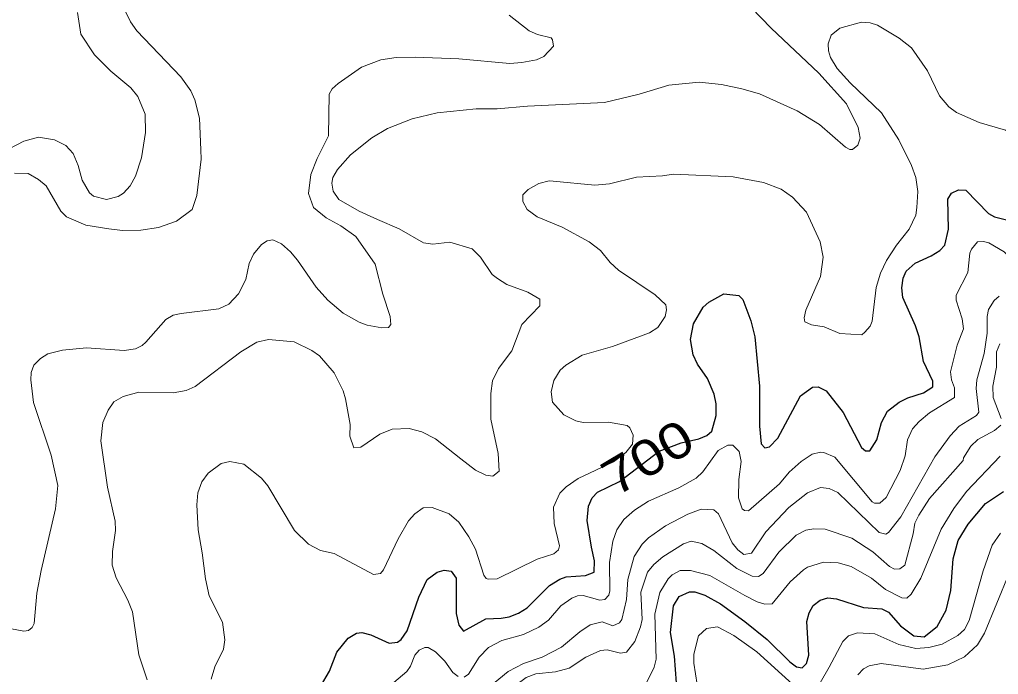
# Model space of a CAD drawing. Extents: x 294.2 to 320.3, y 7482.7 to 7510.7.
# Drawn here: x 310.209 to 312.401, y 7491.07 to 7492.536 of the extents above; entities that cross this region are included whole.
import ezdxf
from ezdxf.enums import TextEntityAlignment as Align

# ---------------------------------------------------------------- set-up
doc = ezdxf.new("R2010")
doc.units = 0
doc.header["$LTSCALE"] = 0.032
doc.layers.add('1', color=7, linetype='Continuous', lineweight=25)
doc.layers.add('2', color=7, linetype='Continuous', lineweight=13)
doc.layers.add('61', color=7, linetype='Continuous')

msp = doc.modelspace()

# ---------------------------------------------------------------- linework, layer by layer
at = {"layer": '1'}
for points in [[(311.1599, 7491.3035), (311.1759, 7491.3009), (311.1867, 7491.2856), (311.1867, 7491.2064), (311.1931, 7491.1803), (311.2033, 7491.1668), (311.2531, 7491.1943), (311.2876, 7491.1956), (311.3055, 7491.1987), (311.3265, 7491.207), (311.3457, 7491.2192), (311.3961, 7491.269), (311.4191, 7491.283), (311.4332, 7491.2881), (311.4766, 7491.2913), (311.4957, 7491.299), (311.4964, 7491.3245), (311.4895, 7491.3544), (311.4798, 7491.4142), (311.4829, 7491.4464), (311.4916, 7491.4653), (311.5036, 7491.4779), (311.5524, 7491.5015), (311.6416, 7491.5699), (311.6906, 7491.588), (311.7299, 7491.5976), (311.748, 7491.6046), (311.759, 7491.6141), (311.7692, 7491.6495), (311.7687, 7491.6754), (311.7642, 7491.6974), (311.7493, 7491.732), (311.7273, 7491.7643), (311.7173, 7491.7855), (311.7116, 7491.82), (311.7185, 7491.8545), (311.7396, 7491.8921), (311.7524, 7491.9036), (311.7864, 7491.9219), (311.8194, 7491.9179), (311.8289, 7491.9093), (311.8465, 7491.8617), (311.8555, 7491.8255), (311.8657, 7491.7154), (311.8661, 7491.6259), (311.8693, 7491.5863), (311.8782, 7491.5774), (311.8884, 7491.5793), (311.9069, 7491.5985), (311.958, 7491.6936), (311.9848, 7491.7133), (311.9969, 7491.714), (312.0154, 7491.7051), (312.0536, 7491.6563), (312.0939, 7491.5777), (312.1033, 7491.5706), (312.1127, 7491.5706), (312.1285, 7491.595), (312.1387, 7491.6336), (312.1527, 7491.6591), (312.1783, 7491.6795), (312.1981, 7491.6891), (312.2332, 7491.7), (312.2543, 7491.714), (312.2536, 7491.7261), (312.2327, 7491.7704), (312.2233, 7491.8254), (312.2149, 7491.8506), (312.1866, 7491.9138), (312.1842, 7491.935), (312.1874, 7491.957), (312.1945, 7491.9727), (312.2141, 7491.9908), (312.2503, 7492.0073), (312.2699, 7492.0191), (312.281, 7492.0309), (312.2894, 7492.0666), (312.2872, 7492.1342), (312.2958, 7492.1476), (312.3116, 7492.1547), (312.3281, 7492.1539), (312.3788, 7492.102), (312.3922, 7492.0941), (312.4252, 7492.0863)], [(311.7784, 7491.2279), (311.8328, 7491.1886), (311.8833, 7491.1483), (311.9337, 7491.0977), (311.9487, 7491.0869), (311.9615, 7491.0848), (311.9709, 7491.0945), (311.9764, 7491.1128), (311.972, 7491.1881), (311.977, 7491.208), (311.9859, 7491.2241), (312.0014, 7491.236), (312.0191, 7491.2413), (312.0386, 7491.2392), (312.0984, 7491.2198), (312.1395, 7491.2166), (312.1545, 7491.2091), (312.1816, 7491.1784), (312.2116, 7491.1564), (312.2343, 7491.1537), (312.2637, 7491.1768), (312.2837, 7491.2134), (312.2942, 7491.258), (312.2992, 7491.3284), (312.3108, 7491.3693), (312.333, 7491.4064), (312.3718, 7491.4526), (312.4123, 7491.4795)], [(311.0552, 7491.1419), (311.0641, 7491.1477), (311.0769, 7491.1675), (311.1031, 7491.2428), (311.1216, 7491.2824), (311.1446, 7491.299), (311.1599, 7491.3035)], [(311.6669, 7491.1637), (311.6733, 7491.2237), (311.686, 7491.2441), (311.709, 7491.2549), (311.7211, 7491.2549), (311.7435, 7491.2472), (311.7784, 7491.2279)], [(310.8828, 7491.043), (310.9033, 7491.0768), (310.9198, 7491.1196), (310.9448, 7491.1509), (310.9639, 7491.1624), (310.976, 7491.1636), (310.9958, 7491.1585), (311.0367, 7491.14), (311.0552, 7491.1419)], [(311.682, 7491.0208), (311.676, 7491.1107), (311.6669, 7491.1637)]]:
    msp.add_lwpolyline(points, dxfattribs=at)
at = {"layer": '2'}
for points in [[(312.0915, 7492.2708), (312.0869, 7492.2944), (312.0608, 7492.3474), (311.9988, 7492.4163), (311.8922, 7492.5166), (311.8476, 7492.5632), (311.8361, 7492.5824)], [(310.4429, 7492.5619), (310.4576, 7492.5313), (310.4716, 7492.5108), (310.5706, 7492.408), (310.5929, 7492.3768), (310.6019, 7492.3563), (310.6121, 7492.3155), (310.6153, 7492.244), (310.6159, 7492.2235), (310.6064, 7492.1418), (310.5955, 7492.1105), (310.561, 7492.0843), (310.5202, 7492.0702), (310.4806, 7492.0645), (310.4397, 7492.0639), (310.4091, 7492.0671), (310.358, 7492.0754), (310.3146, 7492.0945), (310.3018, 7492.1073), (310.2692, 7492.1635), (310.252, 7492.1782), (310.229, 7492.191), (310.1984, 7492.1922)], [(310.3388, 7492.5517), (310.3465, 7492.5032), (310.3771, 7492.4572), (310.4135, 7492.4202), (310.4582, 7492.3831), (310.4742, 7492.364), (310.4908, 7492.3244), (310.4914, 7492.2835), (310.4825, 7492.2261), (310.4691, 7492.1852), (310.4569, 7492.1635)], [(310.7162, 7491.9541), (310.7232, 7491.9898), (310.7328, 7492.0109), (310.7513, 7492.0326), (310.764, 7492.0409), (310.7768, 7492.0428), (310.796, 7492.0339), (310.8158, 7492.016), (310.8313, 7491.9973), (310.8738, 7491.9368), (310.8994, 7491.9075), (310.9339, 7491.8787), (310.9697, 7491.8583), (310.9875, 7491.8519), (311.0207, 7491.8455), (311.0354, 7491.8468), (311.0405, 7491.8532), (311.0392, 7491.8711), (311.0226, 7491.9209), (311.0054, 7491.9886), (310.962, 7492.0505), (310.9288, 7492.0741), (310.8962, 7492.092), (310.8675, 7492.1156), (310.8566, 7492.1469), (310.8617, 7492.189), (310.8758, 7492.2248), (310.9013, 7492.2759), (310.9026, 7492.3691), (310.9096, 7492.3806), (310.9224, 7492.3927), (310.9748, 7492.4291), (311.0182, 7492.4457), (311.0527, 7492.4508), (311.0948, 7492.4521), (311.1931, 7492.4482), (311.3068, 7492.4374), (311.3336, 7492.44), (311.3668, 7492.4457), (311.3834, 7492.4533), (311.4051, 7492.4763), (311.4025, 7492.4904), (311.3993, 7492.4949), (311.3693, 7492.5025), (311.3502, 7492.5108), (311.3055, 7492.5459)], [(312.269, 7492.3653), (312.2421, 7492.4215), (312.2064, 7492.4725), (312.1789, 7492.4942), (312.1304, 7492.5236), (312.1138, 7492.5287), (312.094, 7492.5299), (312.0461, 7492.5166), (312.0263, 7492.5012), (312.0193, 7492.4815), (312.0205, 7492.4661), (312.025, 7492.4508), (312.0397, 7492.4265), (312.0691, 7492.394), (312.1387, 7492.327), (312.1776, 7492.2669), (312.2064, 7492.2095), (312.2159, 7492.1827), (312.2204, 7492.1507), (312.2185, 7492.115), (312.2159, 7492.0984), (312.2013, 7492.0665), (312.1725, 7492.0307), (312.1502, 7491.9968), (312.1367, 7491.9681), (312.1272, 7491.9362), (312.1183, 7491.8609), (312.1138, 7491.8493), (312.1017, 7491.836), (312.0947, 7491.8302), (312.0461, 7491.8334), (312.0104, 7491.8481), (311.9823, 7491.8526), (311.9676, 7491.8595), (311.9656, 7491.8685), (311.9695, 7491.8851), (312.0027, 7491.9605), (312.0084, 7492.0039), (312.0014, 7492.0384), (311.9708, 7492.1048), (311.9395, 7492.1386), (311.9146, 7492.1565), (311.875, 7492.1711), (311.8073, 7492.1839), (311.6733, 7492.1897), (311.649, 7492.1858), (311.5903, 7492.1833), (311.5302, 7492.1686), (311.497, 7492.1654), (311.4038, 7492.1744), (311.3949, 7492.175), (311.3719, 7492.1692), (311.3482, 7492.1552), (311.3361, 7492.1437), (311.3361, 7492.129), (311.3457, 7492.1111), (311.3681, 7492.0945), (311.4243, 7492.0715), (311.4843, 7492.0383), (311.5098, 7492.0192), (311.5315, 7491.9924), (311.55, 7491.9751), (311.6324, 7491.9196), (311.656, 7491.8972), (311.6579, 7491.8864), (311.6547, 7491.8711), (311.6381, 7491.8468), (311.6196, 7491.8347), (311.5366, 7491.804), (311.4689, 7491.7849), (311.4325, 7491.7625), (311.4198, 7491.751), (311.4057, 7491.7281), (311.3993, 7491.7025), (311.4025, 7491.6795), (311.428, 7491.6508), (311.4549, 7491.6374), (311.4715, 7491.6335), (311.5277, 7491.6348), (311.5698, 7491.6272), (311.5755, 7491.6221), (311.5832, 7491.6055), (311.5819, 7491.585), (311.5666, 7491.5665), (311.539, 7491.5459), (311.46, 7491.5084), (311.4332, 7491.4899), (311.4191, 7491.4759), (311.4045, 7491.4446), (311.4063, 7491.4076), (311.4185, 7491.3578), (311.4159, 7491.3488), (311.4057, 7491.3398), (311.3681, 7491.3277), (311.2787, 7491.2836)], [(310.4953, 7491.0577), (310.4767, 7491.1139), (310.4621, 7491.2096), (310.4518, 7491.2364), (310.4256, 7491.2862), (310.4167, 7491.3143), (310.4174, 7491.345), (310.4244, 7491.3922), (310.4237, 7491.4127), (310.4065, 7491.4893), (310.3912, 7491.5927), (310.3957, 7491.6336), (310.4078, 7491.6617), (310.4205, 7491.6801), (310.441, 7491.6923), (310.4768, 7491.7019), (310.5534, 7491.7006), (310.5827, 7491.7057), (310.6025, 7491.7147), (310.7047, 7491.7919), (310.7404, 7491.8136), (310.7666, 7491.8194), (310.8241, 7491.8143), (310.8637, 7491.7951), (310.8809, 7491.7829), (310.9141, 7491.7447), (310.9339, 7491.7051), (310.939, 7491.6872), (310.9492, 7491.6297), (310.9486, 7491.6029), (310.9581, 7491.5773), (310.9735, 7491.5786), (311.0162, 7491.6074), (311.0437, 7491.6189), (311.082, 7491.6202), (311.1101, 7491.6131), (311.1408, 7491.5972), (311.1976, 7491.5525), (311.2301, 7491.5275), (311.2531, 7491.516), (311.2691, 7491.5135), (311.2831, 7491.525), (311.2812, 7491.5646), (311.2646, 7491.6412), (311.2646, 7491.6987), (311.2684, 7491.7268), (311.2819, 7491.7549), (311.3118, 7491.7945), (311.3342, 7491.8532), (311.3738, 7491.8947), (311.3744, 7491.91), (311.3476, 7491.926), (311.3004, 7491.9426), (311.2793, 7491.956), (311.2678, 7491.9649), (311.2416, 7492.0039), (311.2225, 7492.0224), (311.1727, 7492.0377), (311.1344, 7492.0332), (311.114, 7492.0358), (311.0596, 7492.0671), (311.0105, 7492.0881), (310.9697, 7492.1067), (310.9243, 7492.1328), (310.9116, 7492.152), (310.9083, 7492.1699), (310.9109, 7492.1826), (310.9211, 7492.2005), (310.9505, 7492.2331), (310.9977, 7492.2714), (311.0328, 7492.2918), (311.0884, 7492.3141), (311.1446, 7492.3269), (311.2314, 7492.3359), (311.2787, 7492.3359), (311.3464, 7492.3422), (311.5187, 7492.3506), (311.5966, 7492.3691), (311.663, 7492.3895), (311.7307, 7492.3959), (311.7805, 7492.3908), (311.8265, 7492.3812), (311.8661, 7492.3697), (311.9504, 7492.3314), (312.0002, 7492.3014), (312.0583, 7492.2503), (312.0678, 7492.2452), (312.0742, 7492.2452), (312.0857, 7492.2548), (312.0915, 7492.2708)], [(312.4835, 7492.2541), (312.472, 7492.2548), (312.4164, 7492.2886), (312.3577, 7492.3052), (312.3066, 7492.3276), (312.29, 7492.341), (312.269, 7492.3653)], [(310.3497, 7492.1763), (310.3407, 7492.2095), (310.3293, 7492.2363), (310.3133, 7492.2542), (310.2878, 7492.2669), (310.252, 7492.2727), (310.2188, 7492.2637), (310.1862, 7492.2465)], [(310.4569, 7492.1635), (310.4422, 7492.1475), (310.4301, 7492.1399), (310.404, 7492.1335), (310.3752, 7492.1405), (310.3663, 7492.1481), (310.3497, 7492.1763)], [(311.2046, 7491.064), (311.2142, 7491.0704), (311.2385, 7491.1087), (311.2595, 7491.1298), (311.2889, 7491.1457), (311.3374, 7491.1592), (311.3719, 7491.1758), (311.3936, 7491.1911), (311.421, 7491.2237), (311.446, 7491.2409), (311.4587, 7491.246), (311.4715, 7491.2466), (311.5085, 7491.2364), (311.52, 7491.2377), (311.5289, 7491.2473), (311.5309, 7491.2568), (311.5302, 7491.3207), (311.5373, 7491.368), (311.5468, 7491.3935), (311.5621, 7491.4165), (311.5864, 7491.4375), (311.6177, 7491.458), (311.6854, 7491.4874), (311.7243, 7491.509), (311.739, 7491.5237), (311.7735, 7491.571), (311.7952, 7491.5831), (311.8061, 7491.5831), (311.8201, 7491.5691), (311.8252, 7491.5467), (311.8195, 7491.5059), (311.8188, 7491.465), (311.8271, 7491.4407), (311.8322, 7491.4369), (311.8412, 7491.4363), (311.9107, 7491.4969), (311.9325, 7491.5225), (311.9593, 7491.5467), (311.9842, 7491.5633), (312.0027, 7491.5678), (312.0097, 7491.5665), (312.0346, 7491.5563), (312.1183, 7491.456), (312.1233, 7491.4529), (312.1355, 7491.4529), (312.1495, 7491.4656), (312.1808, 7491.5263), (312.1917, 7491.5595), (312.1974, 7491.5953), (312.2083, 7491.6195), (312.223, 7491.6361), (312.2466, 7491.6552), (312.3028, 7491.6897), (312.3022, 7491.7115), (312.2958, 7491.7293), (312.2938, 7491.7472), (312.3085, 7491.8072), (312.3226, 7491.8436), (312.3194, 7491.866), (312.306, 7491.9081), (312.306, 7491.919), (312.3321, 7491.9694), (312.3366, 7492.0128), (312.3405, 7492.0218), (312.3539, 7492.0383)], [(312.3539, 7492.0383), (312.3673, 7492.039), (312.3794, 7492.0358), (312.4139, 7492.016), (312.4464, 7491.9835), (312.4911, 7491.9196), (312.5288, 7491.8858)], [(310.5367, 7491.8641), (310.5534, 7491.8743), (310.5713, 7491.8781), (310.6555, 7491.8883), (310.6779, 7491.8985), (310.6996, 7491.9222), (310.7162, 7491.9541)], [(311.2614, 7491.0423), (311.3029, 7491.0762), (311.3374, 7491.0941), (311.3796, 7491.1087), (311.423, 7491.1311), (311.4638, 7491.1655), (311.4868, 7491.1809), (311.5136, 7491.1879), (311.5379, 7491.1789), (311.5526, 7491.1854), (311.5577, 7491.193), (311.5679, 7491.2377), (311.5711, 7491.2824), (311.5851, 7491.3335), (311.603, 7491.3615), (311.6171, 7491.3756), (311.6554, 7491.4024), (311.7052, 7491.4286), (311.7352, 7491.4401), (311.7639, 7491.4382), (311.7741, 7491.4293), (311.8047, 7491.3647), (311.8175, 7491.3488), (311.8309, 7491.338), (311.8482, 7491.3411), (311.8801, 7491.389), (311.9318, 7491.4439), (311.9733, 7491.4765), (312.0027, 7491.4886), (312.0219, 7491.4861), (312.041, 7491.4771), (312.1336, 7491.3877), (312.1489, 7491.3839), (312.1546, 7491.3877), (312.1821, 7491.4229), (312.2587, 7491.557), (312.2926, 7491.6042), (312.313, 7491.6253), (312.3519, 7491.6495), (312.3571, 7491.6572), (312.3513, 7491.7102), (312.3526, 7491.7293), (312.3686, 7491.7881), (312.3755, 7491.8341), (312.3755, 7491.8711), (312.3788, 7491.887), (312.3909, 7491.9068), (312.4024, 7491.917)], [(310.1435, 7491.1809), (310.2188, 7491.1668), (310.2296, 7491.1681), (310.2373, 7491.1751), (310.2424, 7491.1841), (310.2481, 7491.2518), (310.2578, 7491.3028), (310.2897, 7491.4408), (310.2954, 7491.4931), (310.2801, 7491.5608), (310.2405, 7491.6783), (310.2348, 7491.7293), (310.2354, 7491.7459), (310.2411, 7491.7619), (310.2564, 7491.7772), (310.2724, 7491.7874), (310.3056, 7491.7957), (310.3593, 7491.8008), (310.4436, 7491.7951), (310.4691, 7491.7989), (310.4838, 7491.8059), (310.4921, 7491.8136), (310.5367, 7491.8641)], [(312.4043, 7491.8098), (312.3966, 7491.7919), (312.3966, 7491.7574), (312.3883, 7491.7153), (312.389, 7491.6898), (312.4069, 7491.6431)], [(312.4062, 7491.6278), (312.3922, 7491.6157), (312.3545, 7491.5959), (312.3392, 7491.5812), (312.3226, 7491.5544), (312.3219, 7491.5486), (312.2466, 7491.4637), (312.2223, 7491.4267), (312.214, 7491.4088), (312.2102, 7491.3846), (312.1911, 7491.3143), (312.1802, 7491.306), (312.168, 7491.3054), (312.1572, 7491.3111), (312.1195, 7491.3443), (312.0729, 7491.375), (312.0129, 7491.3947), (311.9874, 7491.396), (311.9695, 7491.3929), (311.9478, 7491.3814), (311.9095, 7491.3437), (311.8744, 7491.2958), (311.8635, 7491.2888), (311.8495, 7491.29), (311.815, 7491.3066), (311.7639, 7491.3469), (311.7371, 7491.3628), (311.7128, 7491.3679), (311.6956, 7491.3622), (311.6496, 7491.3328), (311.6292, 7491.3156), (311.6152, 7491.299), (311.6004, 7491.2543), (311.603, 7491.193), (311.5998, 7491.1764), (311.5871, 7491.1432), (311.5685, 7491.1196), (311.5545, 7491.1176), (311.5251, 7491.1247), (311.5098, 7491.1234), (311.4772, 7491.1081), (311.4396, 7491.0838), (311.4089, 7491.0755), (311.3655, 7491.0711)], [(312.1483, 7491.2601), (312.1846, 7491.2415), (312.1961, 7491.2402), (312.2051, 7491.2492), (312.2268, 7491.285), (312.2728, 7491.3948), (312.3009, 7491.4414), (312.329, 7491.479), (312.405, 7491.5582)], [(311.1925, 7491.4107), (311.1714, 7491.4292), (311.1331, 7491.4433), (311.1127, 7491.4427), (311.0941, 7491.4292), (311.0801, 7491.4139), (311.0571, 7491.3731), (311.0245, 7491.3041), (311.0175, 7491.2958), (311.0016, 7491.2939), (310.9135, 7491.3405), (310.8828, 7491.3469), (310.856, 7491.3615), (310.8253, 7491.3922), (310.7653, 7491.4918), (310.7513, 7491.509), (310.7117, 7491.5403), (310.6798, 7491.5467), (310.6606, 7491.5423), (310.6319, 7491.5206), (310.6178, 7491.5007), (310.6082, 7491.4765), (310.6064, 7491.4497), (310.6095, 7491.3935), (310.6185, 7491.3424), (310.6255, 7491.2837), (310.6338, 7491.2454), (310.6638, 7491.1866), (310.6689, 7491.1471), (310.6657, 7491.1266), (310.6465, 7491.087), (310.6383, 7491.0589)], [(311.2787, 7491.2836), (311.2583, 7491.283), (311.2538, 7491.2843), (311.2487, 7491.292), (311.2301, 7491.3501), (311.2155, 7491.3782), (311.1925, 7491.4107)], [(312.0014, 7491.0513), (312.0218, 7491.0858), (312.0525, 7491.1432), (312.0653, 7491.1559), (312.0851, 7491.163), (312.124, 7491.1605), (312.1777, 7491.1368), (312.216, 7491.1279), (312.2453, 7491.1298), (312.2747, 7491.1375), (312.3098, 7491.1566), (312.3245, 7491.1707), (312.3354, 7491.1905), (312.3666, 7491.3016), (312.387, 7491.359), (312.4056, 7491.3858)], [(311.9644, 7491.3041), (311.9733, 7491.3099), (312.0091, 7491.3214), (312.0423, 7491.3194), (312.071, 7491.3111), (312.117, 7491.2856), (312.1483, 7491.2601)], [(311.6139, 7491.0526), (311.6298, 7491.0858), (311.6349, 7491.1036), (311.6318, 7491.2045), (311.6426, 7491.253), (311.6617, 7491.2836), (311.6707, 7491.2926), (311.6886, 7491.3022), (311.7116, 7491.3028), (311.755, 7491.2913), (311.8329, 7491.2466), (311.861, 7491.232), (311.8776, 7491.2269), (311.8942, 7491.2281), (311.9344, 7491.2773), (311.9644, 7491.3041)], [(312.0857, 7491.0692), (312.0991, 7491.0826), (312.1113, 7491.0889), (312.1381, 7491.0941), (312.2326, 7491.0819), (312.2875, 7491.0915), (312.3245, 7491.1094), (312.3538, 7491.1362), (312.3698, 7491.1624), (312.4247, 7491.2965)], [(311.7301, 7491.0232), (311.7186, 7491.0947), (311.7192, 7491.1151), (311.7294, 7491.156), (311.7473, 7491.1725), (311.7716, 7491.1764), (311.8086, 7491.1572), (311.8597, 7491.1202), (311.9401, 7491.0481)], [(311.0475, 7491.0519), (311.0762, 7491.0762), (311.0846, 7491.0883), (311.0942, 7491.1126), (311.1037, 7491.1241), (311.1165, 7491.1298), (311.1241, 7491.1298), (311.1408, 7491.1202), (311.1612, 7491.0998), (311.1797, 7491.0743), (311.1912, 7491.0653)], [(311.3655, 7491.0711), (311.3438, 7491.0627), (311.3202, 7491.0455), (311.2908, 7491.0117), (311.2812, 7490.9849), (311.2704, 7490.9363), (311.2608, 7490.9261)]]:
    msp.add_lwpolyline(points, dxfattribs=at)

# ---------------------------------------------------------------- texts
at = {"layer": '61', "width": 1.2}
msp.add_text('700', height=0.08, rotation=30.803, dxfattribs=at).set_placement((311.6361, 7491.5214), align=Align.CENTER)

doc.saveas('drawing.dxf')
